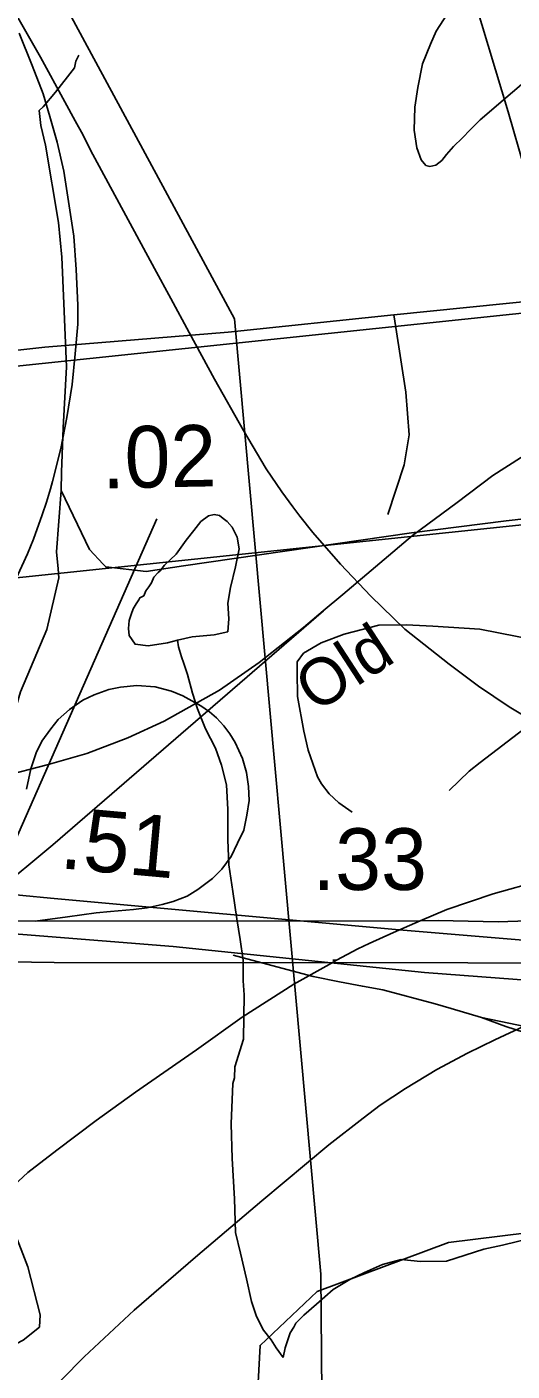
# Model space of a CAD drawing. Extents: x 2169602 to 2449496, y 721995 to 810662.
# Drawn here: x 2386785 to 2387770, y 798519 to 801244 of the extents above; entities that cross this region are included whole.
import ezdxf

# ---------------------------------------------------------------- set-up
doc = ezdxf.new("R2010")
doc.units = 0
doc.layers.add('Default', color=7, linetype='Continuous')

msp = doc.modelspace()

# ---------------------------------------------------------------- linework, layer by layer
at = {"layer": 'Default'}
for p, q in [((2387529.6, 800659.8), (2387854.3, 800692.9)), ((2387533.6, 800634), (2387529.6, 800659.8)), ((2386707.4, 799471.4), (2387049.1, 800246))]:
    msp.add_line(p, q, dxfattribs=at)
for points in [[(2379098.1, 799711.3), (2381839.6, 800039.6), (2402227.5, 802177.1)], [(2382114, 799598.5), (2384855.4, 799926.8), (2405243.4, 802064.2)], [(2387480.1, 801917.5), (2387516.2, 801868.3), (2387556, 801747.9), (2387641.8, 801468.3), (2387761.6, 801071.5), (2387861, 800727), (2387914.9, 800579.3), (2388020.5, 800342.7), (2388219.9, 799960.5), (2388371.1, 799679.8), (2388485.8, 799428.9)], [(2386723.8, 801337.7), (2386813.1, 801182.3), (2386862.2, 801091.6), (2386883.3, 801052.8), (2386899.7, 801024.1), (2386914.7, 800993.4), (2387044, 800753.6), (2387077.6, 800693.1), (2387114.6, 800623.7), (2387166.1, 800529.7), (2387224.6, 800425.4), (2387270.4, 800348), (2387302.1, 800300.8), (2387325, 800270.5), (2387339.2, 800251.7), (2387365.4, 800218.8), (2387421.6, 800154.1), (2387483.1, 800089.5), (2387552, 800022.8), (2387642.1, 799951.8), (2387701.2, 799906.8), (2387763.2, 799865.5), (2387834.3, 799822.9)], [(2387459.9, 796830), (2387440.7, 797205.3), (2387433.9, 797310.7), (2387426.9, 797373.6), (2387409.4, 797584.3), (2387384.9, 798310.5), (2387381.7, 798715.4), (2387206.4, 800651.8), (2386839.4, 801331.8)], [(2387459.9, 796830), (2387440.7, 797205.3), (2387433.9, 797310.7), (2387426.9, 797373.6), (2387409.4, 797584.3), (2387384.9, 798310.5), (2387381.7, 798715.4), (2387206.4, 800651.8), (2386839.4, 801331.8)], [(2387897, 801259.7), (2387895.6, 801238), (2387891.5, 801221.6), (2387881.7, 801207.6), (2387835.7, 801167.5), (2387704.5, 801055.1), (2387684.6, 801035), (2387668.6, 801018.8), (2387650.4, 801000.9), (2387636.6, 800984.7), (2387627, 800972.8), (2387614.7, 800962.9), (2387602.8, 800960.6), (2387594.8, 800962.7), (2387584.7, 800974.3), (2387576.3, 800998.3), (2387570.6, 801034.4), (2387572.2, 801080.5), (2387578.2, 801120.5), (2387587.8, 801168.5), (2387603.8, 801208.7), (2387615.3, 801234.6), (2387645.2, 801280.7)], [(2386763.3, 800125.1), (2386786.3, 800175.3), (2386798.6, 800205.2), (2386816.2, 800254.3), (2386824.8, 800280.4), (2386833.3, 800307.1), (2386837.1, 800322.1), (2386854.1, 800388.9), (2386866.7, 800451.6), (2386877.1, 800518.4), (2386883.4, 800581.1), (2386888.6, 800640.6), (2386888.6, 800679.2), (2386885.5, 800751.6), (2386880.3, 800819.5), (2386870.9, 800881.1), (2386860.4, 800951.1), (2386846.8, 801009.6), (2386832.2, 801061.8), (2386818.6, 801107.7), (2386796, 801165.4), (2386769.8, 801231.1)], [(2386854.6, 800303.9), (2386855.3, 800340.8), (2386859.2, 800430.7), (2386865.7, 800554.6), (2386860.3, 800682.7), (2386856.2, 800776.8), (2386849.7, 800846.9), (2386822.9, 801003.5), (2386813.8, 801043.7), (2386810.4, 801073.7), (2386818.5, 801081.6), (2386843.1, 801111.1), (2386867.7, 801142.6), (2386882, 801160.3), (2386884.3, 801174.2), (2386890.5, 801186.1)], [(2387386.5, 800059.8), (2387426.2, 800093.2), (2387567.5, 800212.3), (2387658.1, 800279.7), (2387730.6, 800334), (2388042.4, 800533.4), (2388330.3, 800705.4), (2388355.4, 800719)], [(2386634, 800542.7), (2386645.4, 800550.3), (2386667.6, 800563.8), (2386681.8, 800571.5), (2386717.9, 800582.8), (2386821.9, 800594.6), (2387193.7, 800625), (2387529.6, 800659.8)], [(2387517.4, 800255), (2387550.4, 800355.7), (2387560.8, 800416.6), (2387553.9, 800503.4), (2387533.6, 800634)], [(2386848.6, 800144.7), (2386845.7, 800179.7), (2386854.6, 800303.9)], [(2386854.6, 800303.9), (2386912.2, 800184.1), (2386939.8, 800154.7)], [(2387090.9, 800000.6), (2387120.8, 800007), (2387164.9, 800010.9), (2387192.8, 800017.3), (2387194.8, 800043.3), (2387192.6, 800075.3), (2387198.3, 800107.3), (2387208.3, 800149.2), (2387215.9, 800185.3), (2387211.8, 800209), (2387202, 800229.2), (2387191.7, 800240.9), (2387183.7, 800247), (2387176, 800253), (2387165.5, 800255), (2387153.8, 800252.7), (2387138.2, 800240.9), (2387124.1, 800222.7), (2387108.1, 800202.8), (2387088, 800174.6), (2387064.4, 800152.7), (2387055.8, 800141.2), (2387051.7, 800137.3), (2387055.8, 800141.2), (2387051.7, 800137.3), (2387042.5, 800128.4), (2387038.4, 800116.5), (2387032.4, 800108.4), (2387026.3, 800100.4), (2387022.6, 800090.5), (2387014.6, 800086.4), (2387012.7, 800082.2), (2387006.8, 800074.2), (2387000.8, 800064.1), (2386996.7, 800052.2), (2386992.6, 800040.2), (2386991.2, 800024.2), (2386993, 800010.1), (2387004.9, 799992.1), (2387031.2, 799988.6), (2387070.8, 799994.7), (2387090.9, 800000.6)], [(2387565.3, 800218.2), (2387757.4, 800242.4), (2387841.2, 800251.9)], [(2386939.8, 800154.7), (2386945.4, 800148.7), (2387027.4, 800139.8), (2387102.8, 800150.9), (2387565.3, 800218.2)], [(2386686.2, 799492.4), (2386692.8, 799552.3), (2386715, 799694.1), (2386741.6, 799789.5), (2386772.6, 799895.9), (2386825.8, 800022.3), (2386850.1, 800126.5), (2386848.6, 800144.7)], [(2387386.9, 800060.1), (2386838.3, 799585.8), (2386720.5, 799488.1)], [(2386738.1, 799724.9), (2386826.6, 799747.7), (2386907, 799770.5), (2386990.1, 799802.6), (2387063.8, 799836.1), (2387175.7, 799899.1), (2387256.2, 799955.4), (2387346.5, 800026.1), (2387386.5, 800059.8)], [(2387445.4, 799651.9), (2387417.8, 799670.5), (2387398.2, 799688.9), (2387382.7, 799709.2), (2387375, 799723.4), (2387356.1, 799777.7), (2387346.9, 799815.9), (2387334.4, 799886.2), (2387333.4, 799936.2), (2387333.8, 799956.2), (2387346.1, 799973.9), (2387382.5, 799995.2), (2387428.7, 800012.3), (2387499, 800030.8), (2387554.9, 800031.7), (2387608.7, 800028.6), (2387704.3, 800022.6), (2387817.6, 800000.3), (2387853.3, 799985.6), (2387888.9, 799970.8), (2387930.3, 799946)], [(2387090.9, 800000.6), (2387092.9, 799986.9), (2387098.9, 799966.9), (2387103.4, 799952.9), (2387111.2, 799930.6), (2387121.4, 799893), (2387131.5, 799861), (2387147.7, 799820.8), (2387168, 799781.3), (2387180.1, 799747), (2387190.3, 799707.3), (2387192.6, 799657), (2387193, 799595.3), (2387194.8, 799545.2), (2387203.2, 799491.2), (2387211.4, 799435.6), (2387217.6, 799393.3), (2387223.7, 799351.4), (2387223.9, 799309.5), (2387226.2, 799281.6), (2387224.8, 799191.4), (2387206.9, 799135.3), (2387206.7, 799113.4), (2387203, 799101.4), (2387199.5, 799019.6), (2387201.4, 798949.5), (2387206.1, 798867.7), (2387208.3, 798799.6), (2387218.4, 798757.5), (2387230.5, 798705.8), (2387240.7, 798659.6), (2387251, 798629.7), (2387265.1, 798602), (2387280.9, 798582.2), (2387291, 798566), (2387305.1, 798546)], [(2387641.8, 799695.9), (2387682.5, 799735.1), (2387704.8, 799752.6), (2387794, 799820.8), (2387887.4, 799898.9), (2387930.3, 799946)], [(2386784.9, 799698.1), (2386793.3, 799739.7), (2386804, 799771.8), (2386815.8, 799795.6), (2386833.7, 799820.5), (2386849.1, 799839.5), (2386871.7, 799859.7), (2386899.1, 799878.7), (2386921.7, 799889.4), (2386951.4, 799900.1), (2386975.2, 799904.9), (2387008.4, 799908.4), (2387045.3, 799906), (2387078.7, 799897.3), (2387101.6, 799887.2), (2387120, 799877.7), (2387138.4, 799867.2), (2387155.6, 799854.9), (2387169.6, 799842.6), (2387184.6, 799826.5), (2387196.9, 799810.3), (2387208.1, 799793.1), (2387222.8, 799760.2), (2387230.6, 799732.3), (2387235.1, 799703.4), (2387236.2, 799675.5), (2387231.7, 799645.4), (2387225.1, 799615.3), (2387212.8, 799588.6), (2387199.5, 799562.1), (2387180.5, 799536), (2387161.6, 799517.1), (2387132.4, 799495), (2387110.3, 799481.6), (2387081.9, 799470.6), (2387059.8, 799464.3), (2387029, 799457.9), (2387001.7, 799454.4), (2386954.7, 799450.4), (2386925.7, 799447.5), (2386867.6, 799439.3), (2386802.4, 799430.8)], [(2382211.2, 799653), (2383616.4, 799527.7), (2384066.4, 799492.2), (2384576.2, 799439.6), (2385095.5, 799400.2), (2385362.9, 799383.7), (2385870.7, 799361), (2386840.4, 799347.1), (2388518.9, 799345.9)], [(2385171.5, 799625), (2386720.5, 799488.1), (2386833.2, 799477.1), (2387540.6, 799413.4), (2387994.5, 799375.3), (2388537.1, 799341.5), (2389161.4, 799319.7), (2389469.2, 799314.9), (2389672.9, 799315.6)], [(2386095.3, 795740.6), (2386129.2, 795782.6), (2386136.3, 795959.6), (2386341.2, 796769), (2386588.3, 797328.1), (2386903.2, 797653), (2386961.3, 797753.5), (2387169.2, 797962.5), (2387235.2, 798144.9), (2387258.2, 798570.9), (2387374.2, 798680), (2387640.2, 798779.6), (2388073.3, 798833), (2388446.2, 799219.1), (2388536.3, 799492.8), (2388632.4, 799595.7)], [(2387582.8, 799431.5), (2387637, 799454.6), (2387731.1, 799486.4), (2387827.5, 799513), (2387914.3, 799535.4), (2387991.8, 799551.1), (2388067.8, 799561.2), (2388118.1, 799568.4), (2388182.7, 799574.1), (2388221.4, 799574.1), (2388279.4, 799577), (2388349, 799578.5), (2388401.1, 799577), (2388418.1, 799577)], [(2385227, 799540.2), (2386632.2, 799414.9), (2387082.3, 799379.3), (2387592, 799326.8), (2388111.3, 799287.4), (2388378.7, 799270.9), (2388886.5, 799248.2), (2389856.2, 799234.3), (2391534.7, 799233)], [(2386745.4, 799430.9), (2387582.8, 799431.5), (2387619.5, 799432.1), (2387741.2, 799429.6), (2387801, 799431.3), (2388147.5, 799426.5), (2388485.8, 799428.9)], [(2387413.3, 799351.4), (2387456.3, 799374.5), (2387479.7, 799385.3), (2387528.9, 799408.1), (2387582.8, 799431.5)], [(2387707.7, 799235.4), (2387646, 799253.6), (2387613.2, 799263.3), (2387507, 799291.7), (2387466, 799298.8), (2387419.1, 799307.8), (2387365.8, 799318.9), (2387322.5, 799330), (2387203.8, 799362)], [(2386673.5, 798816.5), (2386787.5, 798921.6), (2386846.1, 798966.8), (2386925.9, 799026.6), (2387005.7, 799083.8), (2387129.5, 799170.2), (2387221.7, 799236.1), (2387326.6, 799303), (2387398.3, 799343.2), (2387413.3, 799351.4)], [(2386750.8, 798377.2), (2386792.9, 798431.5), (2386855.5, 798501.2), (2386901.6, 798547.3), (2387003, 798642.3), (2387127.1, 798749.6), (2387261.8, 798864), (2387397.7, 798977.6), (2387467.3, 799031.5), (2387501.6, 799057.9), (2387553.3, 799091.6), (2387616.6, 799129.9), (2387678.8, 799163.4), (2387734.4, 799190.2), (2387794, 799217.9), (2387866.8, 799243.8), (2387934.8, 799265.8), (2388004.8, 799284), (2388054.6, 799295.5), (2388127.6, 799307.9), (2388242.8, 799322.3), (2388341, 799334.8), (2388430, 799345.9)], [(2387406.1, 799351.5), (2387413.3, 799351.4)], [(2387707.7, 799235.4), (2387818, 799212.3)], [(2387794.6, 799205.1), (2387756.7, 799217.5), (2387707.7, 799235.4)], [(2386682.4, 798898.9), (2386710.6, 798889.5), (2386733.6, 798868.6), (2386787, 798730.3), (2386812.1, 798633), (2386811.1, 798607.8), (2386777.6, 798581.7), (2386558.9, 798467.5), (2386547.8, 798461.9)], [(2388127.6, 798853.6), (2388075.9, 798841.1), (2388046, 798837.2), (2388006, 798837.1), (2387937.9, 798816.6), (2387892, 798806.5), (2387858, 798798.3), (2387807.9, 798788.4), (2387750.3, 798774), (2387712.4, 798765.9), (2387636.3, 798741.3), (2387584, 798741.1), (2387544.4, 798745.1), (2387506.5, 798735), (2387470.2, 798718.6), (2387440.3, 798704.5), (2387406.8, 798684.4), (2387372.8, 798654.2), (2387347, 798632.2), (2387330.8, 798616), (2387326.9, 798608), (2387319.1, 798596.3), (2387309.2, 798566.1), (2387305.1, 798546)]]:
    msp.add_lwpolyline(points, dxfattribs=at)

# ---------------------------------------------------------------- texts
for s, height, rotation, p in [('.02', 125, 1.0838, (2386938.2, 800307.9)), ('Old', 95, 33.038, (2387370.8, 799851.3)), ('.51', 125, 354.8573, (2386850.3, 799538.3)), ('.33', 125, 0.0466, (2387364.3, 799493.9))]:
    msp.add_text(s, height=height, rotation=rotation, dxfattribs=at).set_placement(p)

doc.saveas('drawing.dxf')
